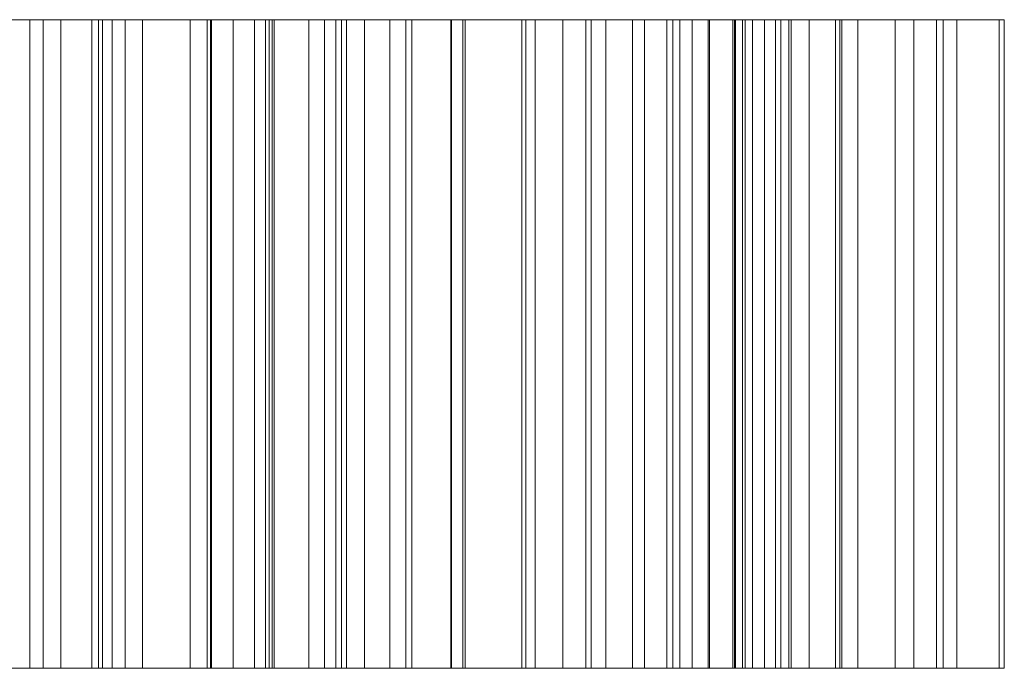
# Model space of a CAD drawing. Header units: inches. Extents: x 15 to 638, y -384 to 556.
# Tile 1051 of 1056: x 596.15 to 602.22, y 455.5 to 459.5. Entities that reach past the tile are written whole.
import ezdxf

# ---------------------------------------------------------------- set-up
doc = ezdxf.new("R2010")
doc.units = ezdxf.units.IN
doc.header["$MEASUREMENT"] = 0
doc.layers.add('A-GENM', color=13, linetype='Continuous', lineweight=9)

# ---------------------------------------------------------------- blocks, each defined once
blk = doc.blocks.new('Signage - Signage-5643857-_3D_')
at = {"layer": 'A-GENM'}
mesh = blk.add_polyface(dxfattribs=at)
corners = [(-6.9258, 6.2667, 4), (-7.2176, 5.7448, 4), (-7.1861, 5.1744, 4), (-6.7998, 4.6091, 4), (-6.3139, 4.2891, 4), (-5.8067, 4.247, 4), (-5.3925, 4.4702, 4), (-5.1743, 4.8544, 4), (-5.2162, 5.3281, 4), (-5.5538, 5.9332, 4), (-5.84, 6.5169, 4), (-5.7401, 6.7864, 4), (-5.3993, 6.8879, 4), (-4.9264, 6.5981, 4), (-4.6387, 6.1251, 4), (-4.7615, 5.7006, 4), (-4.4951, 5.4342, 4), (-4.2672, 5.8733, 4), (-4.325, 6.3775, 4), (-4.6704, 6.8748, 4), (-5.1379, 7.1971, 4), (-5.6204, 7.2541, 4), (-6.0142, 7.045, 4), (-6.2044, 6.7055, 4), (-6.1761, 6.2807, 4), (-5.8899, 5.7318, 4), (-5.6038, 5.2423, 4), (-5.5437, 4.9402, 4), (-5.6657, 4.7298, 4), (-5.9034, 4.6101, 4), (-6.2169, 4.6562, 4), (-6.5439, 4.8859, 4), (-6.7991, 5.2696, 4), (-6.8402, 5.6478, 4), (-6.6594, 6.0003, 4)]
mesh.append_faces([[corners[k] for k in face] for face in [(23, 11, 22)]], dxfattribs={"vtx0": -1, "vtx1": -1})
mesh.append_faces([[corners[k] for k in face] for face in [(24, 9, 10), (14, 17, 18, 13), (3, 31, 32), (8, 26, 27, 7)]], dxfattribs={"vtx0": -1, "vtx2": -1})
mesh.append_faces([[corners[k] for k in face] for face in [(13, 18, 19, 20)]], dxfattribs={"vtx0": -1, "vtx3": -1})
mesh.append_faces([[corners[k] for k in face] for face in [(25, 26, 9, 24), (1, 2, 33), (8, 9, 26)]], dxfattribs={"vtx1": -1, "vtx2": -1})
mesh.append_faces([[corners[k] for k in face] for face in [(11, 12, 21, 22), (12, 13, 20, 21), (23, 24, 10, 11), (2, 3, 32, 33), (30, 31, 3, 4), (6, 7, 27, 28), (4, 5, 29, 30), (5, 6, 28, 29)]], dxfattribs={"vtx1": -1, "vtx3": -1})
mesh.append_faces([[corners[k] for k in face] for face in [(15, 16, 17, 14), (34, 0, 1, 33)]], dxfattribs={"vtx2": -1})
mesh = blk.add_polyface(dxfattribs=at)
corners = [(-6.9258, 6.2667), (-6.6594, 6.0003), (-6.8402, 5.6478), (-6.7991, 5.2696), (-6.5439, 4.8859), (-6.2169, 4.6562), (-5.9034, 4.6101), (-5.6657, 4.7298), (-5.5437, 4.9402), (-5.6038, 5.2423), (-5.8899, 5.7318), (-6.1761, 6.2807), (-6.2044, 6.7055), (-6.0142, 7.045), (-5.6204, 7.2541), (-5.1379, 7.1971), (-4.6704, 6.8748), (-4.325, 6.3775), (-4.2672, 5.8733), (-4.4951, 5.4342), (-4.7615, 5.7006), (-4.6387, 6.1251), (-4.9264, 6.5981), (-5.3993, 6.8879), (-5.7401, 6.7864), (-5.84, 6.5169), (-5.5538, 5.9332), (-5.2162, 5.3281), (-5.1743, 4.8544), (-5.3925, 4.4702), (-5.8067, 4.247), (-6.3139, 4.2891), (-6.7998, 4.6091), (-7.1861, 5.1744), (-7.2176, 5.7448)]
mesh.append_faces([[corners[k] for k in face] for face in [(4, 32, 3), (34, 2, 33), (11, 26, 10)]], dxfattribs={"vtx0": -1, "vtx1": -1})
mesh.append_faces([[corners[k] for k in face] for face in [(3, 32, 33, 2), (32, 4, 5), (8, 28, 29, 7), (7, 29, 30), (24, 13, 14, 23), (23, 14, 15, 22), (22, 16, 17, 21), (21, 17, 18, 20)]], dxfattribs={"vtx0": -1, "vtx2": -1})
mesh.append_faces([[corners[k] for k in face] for face in [(19, 20, 18)]], dxfattribs={"vtx1": -1})
mesh.append_faces([[corners[k] for k in face] for face in [(15, 16, 22)]], dxfattribs={"vtx1": -1, "vtx2": -1})
mesh.append_faces([[corners[k] for k in face] for face in [(5, 6, 31, 32), (6, 7, 30, 31), (27, 28, 8, 9), (11, 12, 25, 26), (24, 25, 12, 13), (26, 27, 9, 10)]], dxfattribs={"vtx1": -1, "vtx3": -1})
mesh.append_faces([[corners[k] for k in face] for face in [(34, 0, 1, 2)]], dxfattribs={"vtx3": -1})
mesh = blk.add_polyface(dxfattribs=at)
corners = [(-5.6204, 7.2541, 4), (-5.6204, 7.2541), (-6.0142, 7.045), (-6.0142, 7.045, 4)]
mesh.append_faces([[corners[k] for k in face] for face in [(0, 1, 2, 3)]])
mesh = blk.add_polyface(dxfattribs=at)
corners = [(-5.1379, 7.1971, 4), (-5.1379, 7.1971), (-5.6204, 7.2541), (-5.6204, 7.2541, 4)]
mesh.append_faces([[corners[k] for k in face] for face in [(0, 1, 2, 3)]])
mesh = blk.add_polyface(dxfattribs=at)
corners = [(-4.6704, 6.8748, 4), (-4.6704, 6.8748), (-5.1379, 7.1971), (-5.1379, 7.1971, 4)]
mesh.append_faces([[corners[k] for k in face] for face in [(0, 1, 2, 3)]])
mesh = blk.add_polyface(dxfattribs=at)
corners = [(-6.0142, 7.045, 4), (-6.0142, 7.045), (-6.2044, 6.7055), (-6.2044, 6.7055, 4)]
mesh.append_faces([[corners[k] for k in face] for face in [(0, 1, 2, 3)]])
mesh = blk.add_polyface(dxfattribs=at)
corners = [(-5.7401, 6.7864, 4), (-5.7401, 6.7864), (-5.3993, 6.8879), (-5.3993, 6.8879, 4)]
mesh.append_faces([[corners[k] for k in face] for face in [(0, 1, 2, 3)]])
mesh = blk.add_polyface(dxfattribs=at)
corners = [(-5.3993, 6.8879, 4), (-5.3993, 6.8879), (-4.9264, 6.5981), (-4.9264, 6.5981, 4)]
mesh.append_faces([[corners[k] for k in face] for face in [(0, 1, 2, 3)]])
mesh = blk.add_polyface(dxfattribs=at)
corners = [(-4.325, 6.3775, 4), (-4.325, 6.3775), (-4.6704, 6.8748), (-4.6704, 6.8748, 4)]
mesh.append_faces([[corners[k] for k in face] for face in [(0, 1, 2, 3)]])
mesh = blk.add_polyface(dxfattribs=at)
corners = [(-5.84, 6.5169, 4), (-5.84, 6.5169), (-5.7401, 6.7864), (-5.7401, 6.7864, 4)]
mesh.append_faces([[corners[k] for k in face] for face in [(0, 1, 2, 3)]])
mesh = blk.add_polyface(dxfattribs=at)
corners = [(-6.2044, 6.7055, 4), (-6.2044, 6.7055), (-6.1761, 6.2807), (-6.1761, 6.2807, 4)]
mesh.append_faces([[corners[k] for k in face] for face in [(0, 1, 2, 3)]])
mesh = blk.add_polyface(dxfattribs=at)
corners = [(-4.9264, 6.5981, 4), (-4.9264, 6.5981), (-4.6387, 6.1251), (-4.6387, 6.1251, 4)]
mesh.append_faces([[corners[k] for k in face] for face in [(0, 1, 2, 3)]])
mesh = blk.add_polyface(dxfattribs=at)
corners = [(-5.5538, 5.9332, 4), (-5.5538, 5.9332), (-5.84, 6.5169), (-5.84, 6.5169, 4)]
mesh.append_faces([[corners[k] for k in face] for face in [(0, 1, 2, 3)]])
mesh = blk.add_polyface(dxfattribs=at)
corners = [(-4.2672, 5.8733, 4), (-4.2672, 5.8733), (-4.325, 6.3775), (-4.325, 6.3775, 4)]
mesh.append_faces([[corners[k] for k in face] for face in [(0, 1, 2, 3)]])
mesh = blk.add_polyface(dxfattribs=at)
corners = [(-6.9258, 6.2667, 4), (-6.9258, 6.2667), (-7.2176, 5.7448), (-7.2176, 5.7448, 4)]
mesh.append_faces([[corners[k] for k in face] for face in [(0, 1, 2, 3)]])
mesh = blk.add_polyface(dxfattribs=at)
corners = [(-6.6594, 6.0003, 4), (-6.6594, 6.0003), (-6.9258, 6.2667), (-6.9258, 6.2667, 4)]
mesh.append_faces([[corners[k] for k in face] for face in [(0, 1, 2, 3)]])
mesh = blk.add_polyface(dxfattribs=at)
corners = [(-6.1761, 6.2807, 4), (-6.1761, 6.2807), (-5.8899, 5.7318), (-5.8899, 5.7318, 4)]
mesh.append_faces([[corners[k] for k in face] for face in [(0, 1, 2, 3)]])
mesh = blk.add_polyface(dxfattribs=at)
corners = [(-4.6387, 6.1251, 4), (-4.6387, 6.1251), (-4.7615, 5.7006), (-4.7615, 5.7006, 4)]
mesh.append_faces([[corners[k] for k in face] for face in [(0, 1, 2, 3)]])
mesh = blk.add_polyface(dxfattribs=at)
corners = [(-6.8402, 5.6478, 4), (-6.8402, 5.6478), (-6.6594, 6.0003), (-6.6594, 6.0003, 4)]
mesh.append_faces([[corners[k] for k in face] for face in [(0, 1, 2, 3)]])
mesh = blk.add_polyface(dxfattribs=at)
corners = [(-5, 6, 4), (-5, -6, 4), (5, -6, 4), (5, 6, 4)]
mesh.append_faces([[corners[k] for k in face] for face in [(0, 1, 2, 3)]])
mesh = blk.add_polyface(dxfattribs=at)
corners = [(5, -6), (-5, -6), (-5, 6), (5, 6)]
mesh.append_faces([[corners[k] for k in face] for face in [(0, 1, 2, 3)]])
mesh = blk.add_polyface(dxfattribs=at)
corners = [(5, 6, 4), (5, 6), (-5, 6), (-5, 6, 4)]
mesh.append_faces([[corners[k] for k in face] for face in [(0, 1, 2, 3)]])
mesh = blk.add_polyface(dxfattribs=at)
corners = [(-5, 6, 4), (-5, 6), (-5, -6), (-5, -6, 4)]
mesh.append_faces([[corners[k] for k in face] for face in [(0, 1, 2, 3)]])
mesh = blk.add_polyface(dxfattribs=at)
corners = [(-5.2162, 5.3281, 4), (-5.2162, 5.3281), (-5.5538, 5.9332), (-5.5538, 5.9332, 4)]
mesh.append_faces([[corners[k] for k in face] for face in [(0, 1, 2, 3)]])
mesh = blk.add_polyface(dxfattribs=at)
corners = [(-4.4951, 5.4342, 4), (-4.4951, 5.4342), (-4.2672, 5.8733), (-4.2672, 5.8733, 4)]
mesh.append_faces([[corners[k] for k in face] for face in [(0, 1, 2, 3)]])
mesh = blk.add_polyface(dxfattribs=at)
corners = [(-7.2176, 5.7448, 4), (-7.2176, 5.7448), (-7.1861, 5.1744), (-7.1861, 5.1744, 4)]
mesh.append_faces([[corners[k] for k in face] for face in [(0, 1, 2, 3)]])
mesh = blk.add_polyface(dxfattribs=at)
corners = [(-5.8899, 5.7318, 4), (-5.8899, 5.7318), (-5.6038, 5.2423), (-5.6038, 5.2423, 4)]
mesh.append_faces([[corners[k] for k in face] for face in [(0, 1, 2, 3)]])
mesh = blk.add_polyface(dxfattribs=at)
corners = [(-6.7991, 5.2696, 4), (-6.7991, 5.2696), (-6.8402, 5.6478), (-6.8402, 5.6478, 4)]
mesh.append_faces([[corners[k] for k in face] for face in [(0, 1, 2, 3)]])
mesh = blk.add_polyface(dxfattribs=at)
corners = [(-4.7615, 5.7006, 4), (-4.7615, 5.7006), (-4.4951, 5.4342), (-4.4951, 5.4342, 4)]
mesh.append_faces([[corners[k] for k in face] for face in [(0, 1, 2, 3)]])
mesh = blk.add_polyface(dxfattribs=at)
corners = [(-5.2942, 3.17, 4), (-3.1632, 5.301, 4), (-3.4296, 5.5674, 4), (-5.5606, 3.4364, 4)]
mesh.append_faces([[corners[k] for k in face] for face in [(0, 1, 2, 3)]])
mesh = blk.add_polyface(dxfattribs=at)
corners = [(-3.4296, 5.5674), (-3.1632, 5.301), (-5.2942, 3.17), (-5.5606, 3.4364)]
mesh.append_faces([[corners[k] for k in face] for face in [(0, 1, 2, 3)]])
mesh = blk.add_polyface(dxfattribs=at)
corners = [(-3.4296, 5.5674, 4), (-3.4296, 5.5674), (-5.5606, 3.4364), (-5.5606, 3.4364, 4)]
mesh.append_faces([[corners[k] for k in face] for face in [(0, 1, 2, 3)]])
mesh = blk.add_polyface(dxfattribs=at)
corners = [(-3.1632, 5.301, 4), (-3.1632, 5.301), (-3.4296, 5.5674), (-3.4296, 5.5674, 4)]
mesh.append_faces([[corners[k] for k in face] for face in [(0, 1, 2, 3)]])
mesh = blk.add_polyface(dxfattribs=at)
corners = [(-5.2942, 3.17, 4), (-5.2942, 3.17), (-3.1632, 5.301), (-3.1632, 5.301, 4)]
mesh.append_faces([[corners[k] for k in face] for face in [(0, 1, 2, 3)]])
mesh = blk.add_polyface(dxfattribs=at)
corners = [(-5.1743, 4.8544, 4), (-5.1743, 4.8544), (-5.2162, 5.3281), (-5.2162, 5.3281, 4)]
mesh.append_faces([[corners[k] for k in face] for face in [(0, 1, 2, 3)]])
mesh = blk.add_polyface(dxfattribs=at)
corners = [(-6.5439, 4.8859, 4), (-6.5439, 4.8859), (-6.7991, 5.2696), (-6.7991, 5.2696, 4)]
mesh.append_faces([[corners[k] for k in face] for face in [(0, 1, 2, 3)]])
mesh = blk.add_polyface(dxfattribs=at)
corners = [(-5.6038, 5.2423, 4), (-5.6038, 5.2423), (-5.5437, 4.9402), (-5.5437, 4.9402, 4)]
mesh.append_faces([[corners[k] for k in face] for face in [(0, 1, 2, 3)]])
mesh = blk.add_polyface(dxfattribs=at)
corners = [(-7.1861, 5.1744, 4), (-7.1861, 5.1744), (-6.7998, 4.6091), (-6.7998, 4.6091, 4)]
mesh.append_faces([[corners[k] for k in face] for face in [(0, 1, 2, 3)]])
mesh = blk.add_polyface(dxfattribs=at)
corners = [(-5.5437, 4.9402, 4), (-5.5437, 4.9402), (-5.6657, 4.7298), (-5.6657, 4.7298, 4)]
mesh.append_faces([[corners[k] for k in face] for face in [(0, 1, 2, 3)]])
mesh = blk.add_polyface(dxfattribs=at)
corners = [(-6.2169, 4.6562, 4), (-6.2169, 4.6562), (-6.5439, 4.8859), (-6.5439, 4.8859, 4)]
mesh.append_faces([[corners[k] for k in face] for face in [(0, 1, 2, 3)]])
mesh = blk.add_polyface(dxfattribs=at)
corners = [(-5.3925, 4.4702, 4), (-5.3925, 4.4702), (-5.1743, 4.8544), (-5.1743, 4.8544, 4)]
mesh.append_faces([[corners[k] for k in face] for face in [(0, 1, 2, 3)]])
mesh = blk.add_polyface(dxfattribs=at)
corners = [(-5.6657, 4.7298, 4), (-5.6657, 4.7298), (-5.9034, 4.6101), (-5.9034, 4.6101, 4)]
mesh.append_faces([[corners[k] for k in face] for face in [(0, 1, 2, 3)]])
mesh = blk.add_polyface(dxfattribs=at)
corners = [(-5.9034, 4.6101, 4), (-5.9034, 4.6101), (-6.2169, 4.6562), (-6.2169, 4.6562, 4)]
mesh.append_faces([[corners[k] for k in face] for face in [(0, 1, 2, 3)]])
mesh = blk.add_polyface(dxfattribs=at)
corners = [(-6.7998, 4.6091, 4), (-6.7998, 4.6091), (-6.3139, 4.2891), (-6.3139, 4.2891, 4)]
mesh.append_faces([[corners[k] for k in face] for face in [(0, 1, 2, 3)]])
mesh = blk.add_polyface(dxfattribs=at)
corners = [(-5.8067, 4.247, 4), (-5.8067, 4.247), (-5.3925, 4.4702), (-5.3925, 4.4702, 4)]
mesh.append_faces([[corners[k] for k in face] for face in [(0, 1, 2, 3)]])
mesh = blk.add_polyface(dxfattribs=at)
corners = [(-2.9301, 2.4708, 4), (-2.3308, 1.8715, 4), (-2.7158, 1.4865, 4), (-3.1315, 1.6103, 4), (-3.5643, 1.9063, 4), (-3.8796, 2.4032, 4), (-3.8931, 2.9723, 4), (-3.5289, 3.5368, 4), (-3.0274, 3.8719, 4), (-2.6851, 3.94, 4), (-2.3022, 3.8589, 4), (-1.9036, 3.5753, 4), (-1.6576, 3.2226, 4), (-1.592, 2.873, 4), (-1.7169, 2.5052, 4), (-1.4021, 2.3288, 4), (-1.2107, 2.8423, 4), (-1.2921, 3.3451, 4), (-1.6331, 3.8375, 4), (-2.3245, 4.2678, 4), (-2.7047, 4.3177, 4), (-3.0971, 4.2418, 4), (-3.8062, 3.7923, 4), (-4.2425, 3.0954, 4), (-4.2425, 2.3215, 4), (-3.8094, 1.6186, 4), (-3.2732, 1.2511, 4), (-2.5946, 1.0749, 4), (-1.798, 1.8715, 4), (-2.6638, 2.7372, 4)]
mesh.append_faces([[corners[k] for k in face] for face in [(10, 19, 9)]], dxfattribs={"vtx0": -1, "vtx1": -1})
mesh.append_faces([[corners[k] for k in face] for face in [(22, 7, 8), (25, 4, 5, 24), (24, 5, 6, 23), (18, 11, 12, 17), (17, 12, 13, 16)]], dxfattribs={"vtx0": -1, "vtx2": -1})
mesh.append_faces([[corners[k] for k in face] for face in [(9, 19, 20, 21)]], dxfattribs={"vtx0": -1, "vtx3": -1})
mesh.append_faces([[corners[k] for k in face] for face in [(15, 16, 13, 14)]], dxfattribs={"vtx1": -1})
mesh.append_faces([[corners[k] for k in face] for face in [(6, 7, 22, 23), (8, 9, 21, 22), (10, 11, 18, 19), (25, 26, 3, 4), (26, 27, 2, 3), (1, 2, 27, 28)]], dxfattribs={"vtx1": -1, "vtx3": -1})
mesh.append_faces([[corners[k] for k in face] for face in [(29, 0, 1, 28)]], dxfattribs={"vtx2": -1})
mesh = blk.add_polyface(dxfattribs=at)
corners = [(-2.9301, 2.4708), (-2.6638, 2.7372), (-1.798, 1.8715), (-2.5946, 1.0749), (-3.2732, 1.2511), (-3.8094, 1.6186), (-4.2425, 2.3215), (-4.2425, 3.0954), (-3.8062, 3.7923), (-3.0971, 4.2418), (-2.7047, 4.3177), (-2.3245, 4.2678), (-1.6331, 3.8375), (-1.2921, 3.3451), (-1.2107, 2.8423), (-1.4021, 2.3288), (-1.7169, 2.5052), (-1.592, 2.873), (-1.6576, 3.2226), (-1.9036, 3.5753), (-2.3022, 3.8589), (-2.6851, 3.94), (-3.0274, 3.8719), (-3.5289, 3.5368), (-3.8931, 2.9723), (-3.8796, 2.4032), (-3.5643, 1.9063), (-3.1315, 1.6103), (-2.7158, 1.4865), (-2.3308, 1.8715)]
mesh.append_faces([[corners[k] for k in face] for face in [(17, 14, 15, 16)]], dxfattribs={"vtx0": -1})
mesh.append_faces([[corners[k] for k in face] for face in [(25, 6, 24), (23, 8, 22), (10, 21, 9)]], dxfattribs={"vtx0": -1, "vtx1": -1})
mesh.append_faces([[corners[k] for k in face] for face in [(3, 28, 29, 2), (28, 3, 4), (18, 12, 13, 17), (17, 13, 14), (8, 23, 24), (12, 19, 20, 11), (11, 20, 21, 10), (12, 18, 19), (9, 21, 22, 8)]], dxfattribs={"vtx0": -1, "vtx2": -1})
mesh.append_faces([[corners[k] for k in face] for face in [(26, 27, 5), (7, 8, 24, 6)]], dxfattribs={"vtx1": -1, "vtx2": -1})
mesh.append_faces([[corners[k] for k in face] for face in [(4, 5, 27, 28), (25, 26, 5, 6)]], dxfattribs={"vtx1": -1, "vtx3": -1})
mesh.append_faces([[corners[k] for k in face] for face in [(29, 0, 1, 2)]], dxfattribs={"vtx3": -1})
mesh = blk.add_polyface(dxfattribs=at)
corners = [(-2.7047, 4.3177, 4), (-2.7047, 4.3177), (-3.0971, 4.2418), (-3.0971, 4.2418, 4)]
mesh.append_faces([[corners[k] for k in face] for face in [(0, 1, 2, 3)]])
mesh = blk.add_polyface(dxfattribs=at)
corners = [(-2.3245, 4.2678, 4), (-2.3245, 4.2678), (-2.7047, 4.3177), (-2.7047, 4.3177, 4)]
mesh.append_faces([[corners[k] for k in face] for face in [(0, 1, 2, 3)]])
mesh = blk.add_polyface(dxfattribs=at)
corners = [(-6.3139, 4.2891, 4), (-6.3139, 4.2891), (-5.8067, 4.247), (-5.8067, 4.247, 4)]
mesh.append_faces([[corners[k] for k in face] for face in [(0, 1, 2, 3)]])
mesh = blk.add_polyface(dxfattribs=at)
corners = [(-1.6331, 3.8375, 4), (-1.6331, 3.8375), (-2.3245, 4.2678), (-2.3245, 4.2678, 4)]
mesh.append_faces([[corners[k] for k in face] for face in [(0, 1, 2, 3)]])
mesh = blk.add_polyface(dxfattribs=at)
corners = [(-3.0971, 4.2418, 4), (-3.0971, 4.2418), (-3.8062, 3.7923), (-3.8062, 3.7923, 4)]
mesh.append_faces([[corners[k] for k in face] for face in [(0, 1, 2, 3)]])
mesh = blk.add_polyface(dxfattribs=at)
corners = [(-3.0274, 3.8719, 4), (-3.0274, 3.8719), (-2.6851, 3.94), (-2.6851, 3.94, 4)]
mesh.append_faces([[corners[k] for k in face] for face in [(0, 1, 2, 3)]])
mesh = blk.add_polyface(dxfattribs=at)
corners = [(-2.6851, 3.94, 4), (-2.6851, 3.94), (-2.3022, 3.8589), (-2.3022, 3.8589, 4)]
mesh.append_faces([[corners[k] for k in face] for face in [(0, 1, 2, 3)]])
mesh = blk.add_polyface(dxfattribs=at)
corners = [(-3.5289, 3.5368, 4), (-3.5289, 3.5368), (-3.0274, 3.8719), (-3.0274, 3.8719, 4)]
mesh.append_faces([[corners[k] for k in face] for face in [(0, 1, 2, 3)]])
mesh = blk.add_polyface(dxfattribs=at)
corners = [(-2.3022, 3.8589, 4), (-2.3022, 3.8589), (-1.9036, 3.5753), (-1.9036, 3.5753, 4)]
mesh.append_faces([[corners[k] for k in face] for face in [(0, 1, 2, 3)]])
mesh = blk.add_polyface(dxfattribs=at)
corners = [(-1.2921, 3.3451, 4), (-1.2921, 3.3451), (-1.6331, 3.8375), (-1.6331, 3.8375, 4)]
mesh.append_faces([[corners[k] for k in face] for face in [(0, 1, 2, 3)]])
mesh = blk.add_polyface(dxfattribs=at)
corners = [(-3.8062, 3.7923, 4), (-3.8062, 3.7923), (-4.2425, 3.0954), (-4.2425, 3.0954, 4)]
mesh.append_faces([[corners[k] for k in face] for face in [(0, 1, 2, 3)]])
mesh = blk.add_polyface(dxfattribs=at)
corners = [(-3.8931, 2.9723, 4), (-3.8931, 2.9723), (-3.5289, 3.5368), (-3.5289, 3.5368, 4)]
mesh.append_faces([[corners[k] for k in face] for face in [(0, 1, 2, 3)]])
mesh = blk.add_polyface(dxfattribs=at)
corners = [(-1.9036, 3.5753, 4), (-1.9036, 3.5753), (-1.6576, 3.2226), (-1.6576, 3.2226, 4)]
mesh.append_faces([[corners[k] for k in face] for face in [(0, 1, 2, 3)]])
mesh = blk.add_polyface(dxfattribs=at)
corners = [(-5.5606, 3.4364, 4), (-5.5606, 3.4364), (-5.2942, 3.17), (-5.2942, 3.17, 4)]
mesh.append_faces([[corners[k] for k in face] for face in [(0, 1, 2, 3)]])
mesh = blk.add_polyface(dxfattribs=at)
corners = [(-1.2107, 2.8423, 4), (-1.2107, 2.8423), (-1.2921, 3.3451), (-1.2921, 3.3451, 4)]
mesh.append_faces([[corners[k] for k in face] for face in [(0, 1, 2, 3)]])
mesh = blk.add_polyface(dxfattribs=at)
corners = [(-1.6576, 3.2226, 4), (-1.6576, 3.2226), (-1.592, 2.873), (-1.592, 2.873, 4)]
mesh.append_faces([[corners[k] for k in face] for face in [(0, 1, 2, 3)]])
mesh = blk.add_polyface(dxfattribs=at)
corners = [(-4.2425, 3.0954, 4), (-4.2425, 3.0954), (-4.2425, 2.3215), (-4.2425, 2.3215, 4)]
mesh.append_faces([[corners[k] for k in face] for face in [(0, 1, 2, 3)]])
mesh = blk.add_polyface(dxfattribs=at)
corners = [(-3.8796, 2.4032, 4), (-3.8796, 2.4032), (-3.8931, 2.9723), (-3.8931, 2.9723, 4)]
mesh.append_faces([[corners[k] for k in face] for face in [(0, 1, 2, 3)]])
mesh = blk.add_polyface(dxfattribs=at)
corners = [(-1.592, 2.873, 4), (-1.592, 2.873), (-1.7169, 2.5052), (-1.7169, 2.5052, 4)]
mesh.append_faces([[corners[k] for k in face] for face in [(0, 1, 2, 3)]])
mesh = blk.add_polyface(dxfattribs=at)
corners = [(-1.4021, 2.3288, 4), (-1.4021, 2.3288), (-1.2107, 2.8423), (-1.2107, 2.8423, 4)]
mesh.append_faces([[corners[k] for k in face] for face in [(0, 1, 2, 3)]])
mesh = blk.add_polyface(dxfattribs=at)
corners = [(-2.6638, 2.7372, 4), (-2.6638, 2.7372), (-2.9301, 2.4708), (-2.9301, 2.4708, 4)]
mesh.append_faces([[corners[k] for k in face] for face in [(0, 1, 2, 3)]])
mesh = blk.add_polyface(dxfattribs=at)
corners = [(-1.798, 1.8715, 4), (-1.798, 1.8715), (-2.6638, 2.7372), (-2.6638, 2.7372, 4)]
mesh.append_faces([[corners[k] for k in face] for face in [(0, 1, 2, 3)]])
mesh = blk.add_polyface(dxfattribs=at)
corners = [(-1.7169, 2.5052, 4), (-1.7169, 2.5052), (-1.4021, 2.3288), (-1.4021, 2.3288, 4)]
mesh.append_faces([[corners[k] for k in face] for face in [(0, 1, 2, 3)]])
mesh = blk.add_polyface(dxfattribs=at)
corners = [(-2.9301, 2.4708, 4), (-2.9301, 2.4708), (-2.3308, 1.8715), (-2.3308, 1.8715, 4)]
mesh.append_faces([[corners[k] for k in face] for face in [(0, 1, 2, 3)]])
mesh = blk.add_polyface(dxfattribs=at)
corners = [(-2.464, 0.3398, 4), (-2.1976, 0.0734, 4), (-0.5088, 1.7622, 4), (-1.0842, -1.0399, 4), (-0.7991, -1.325, 4), (1.3319, 0.806, 4), (1.0655, 1.0723, 4), (-0.6228, -0.6159, 4), (-0.0479, 2.1857, 4), (-0.333, 2.4708, 4)]
mesh.append_faces([[corners[k] for k in face] for face in [(2, 8, 9, 0)]], dxfattribs={"vtx0": -1, "vtx3": -1})
mesh.append_faces([[corners[k] for k in face] for face in [(3, 4, 7)]], dxfattribs={"vtx1": -1, "vtx2": -1})
mesh.append_faces([[corners[k] for k in face] for face in [(7, 8, 2, 3)]], dxfattribs={"vtx1": -1, "vtx3": -1})
mesh.append_faces([[corners[k] for k in face] for face in [(0, 1, 2), (5, 6, 7, 4)]], dxfattribs={"vtx2": -1})
mesh = blk.add_polyface(dxfattribs=at)
corners = [(-2.464, 0.3398), (-0.333, 2.4708), (-0.0479, 2.1857), (-0.6228, -0.6159), (1.0655, 1.0723), (1.3319, 0.806), (-0.7991, -1.325), (-1.0842, -1.0399), (-0.5088, 1.7622), (-2.1976, 0.0734)]
mesh.append_faces([[corners[k] for k in face] for face in [(3, 6, 7, 8)]], dxfattribs={"vtx0": -1, "vtx3": -1})
mesh.append_faces([[corners[k] for k in face] for face in [(2, 3, 8, 1)]], dxfattribs={"vtx1": -1, "vtx2": -1})
mesh.append_faces([[corners[k] for k in face] for face in [(3, 4, 5, 6), (8, 9, 0, 1)]], dxfattribs={"vtx3": -1})
mesh = blk.add_polyface(dxfattribs=at)
corners = [(-0.333, 2.4708, 4), (-0.333, 2.4708), (-2.464, 0.3398), (-2.464, 0.3398, 4)]
mesh.append_faces([[corners[k] for k in face] for face in [(0, 1, 2, 3)]])
mesh = blk.add_polyface(dxfattribs=at)
corners = [(-3.5643, 1.9063, 4), (-3.5643, 1.9063), (-3.8796, 2.4032), (-3.8796, 2.4032, 4)]
mesh.append_faces([[corners[k] for k in face] for face in [(0, 1, 2, 3)]])
mesh = blk.add_polyface(dxfattribs=at)
corners = [(-4.2425, 2.3215, 4), (-4.2425, 2.3215), (-3.8094, 1.6186), (-3.8094, 1.6186, 4)]
mesh.append_faces([[corners[k] for k in face] for face in [(0, 1, 2, 3)]])
mesh = blk.add_polyface(dxfattribs=at)
corners = [(-3.1315, 1.6103, 4), (-3.1315, 1.6103), (-3.5643, 1.9063), (-3.5643, 1.9063, 4)]
mesh.append_faces([[corners[k] for k in face] for face in [(0, 1, 2, 3)]])
mesh = blk.add_polyface(dxfattribs=at)
corners = [(-2.3308, 1.8715, 4), (-2.3308, 1.8715), (-2.7158, 1.4865), (-2.7158, 1.4865, 4)]
mesh.append_faces([[corners[k] for k in face] for face in [(0, 1, 2, 3)]])
mesh = blk.add_polyface(dxfattribs=at)
corners = [(-2.5946, 1.0749, 4), (-2.5946, 1.0749), (-1.798, 1.8715), (-1.798, 1.8715, 4)]
mesh.append_faces([[corners[k] for k in face] for face in [(0, 1, 2, 3)]])
mesh = blk.add_polyface(dxfattribs=at)
corners = [(-2.1976, 0.0734, 4), (-2.1976, 0.0734), (-0.5088, 1.7622), (-0.5088, 1.7622, 4)]
mesh.append_faces([[corners[k] for k in face] for face in [(0, 1, 2, 3)]])
mesh = blk.add_polyface(dxfattribs=at)
corners = [(-3.8094, 1.6186, 4), (-3.8094, 1.6186), (-3.2732, 1.2511), (-3.2732, 1.2511, 4)]
mesh.append_faces([[corners[k] for k in face] for face in [(0, 1, 2, 3)]])
mesh = blk.add_polyface(dxfattribs=at)
corners = [(-2.7158, 1.4865, 4), (-2.7158, 1.4865), (-3.1315, 1.6103), (-3.1315, 1.6103, 4)]
mesh.append_faces([[corners[k] for k in face] for face in [(0, 1, 2, 3)]])
mesh = blk.add_polyface(dxfattribs=at)
corners = [(-3.2732, 1.2511, 4), (-3.2732, 1.2511), (-2.5946, 1.0749), (-2.5946, 1.0749, 4)]
mesh.append_faces([[corners[k] for k in face] for face in [(0, 1, 2, 3)]])
mesh = blk.add_polyface(dxfattribs=at)
corners = [(-2.464, 0.3398, 4), (-2.464, 0.3398), (-2.1976, 0.0734), (-2.1976, 0.0734, 4)]
mesh.append_faces([[corners[k] for k in face] for face in [(0, 1, 2, 3)]])
mesh = blk.add_polyface(dxfattribs=at)
corners = [(-5, -6, 4), (-5, -6), (5, -6), (5, -6, 4)]
mesh.append_faces([[corners[k] for k in face] for face in [(0, 1, 2, 3)]])

msp = doc.modelspace()

# ---------------------------------------------------------------- block references
at = {"layer": 'A-GENM', "extrusion": (0, 1, 0)}
msp.add_blockref('Signage - Signage-5643857-_3D_', (-595, 52.5, 455.5), dxfattribs=at)

doc.saveas('drawing.dxf')
